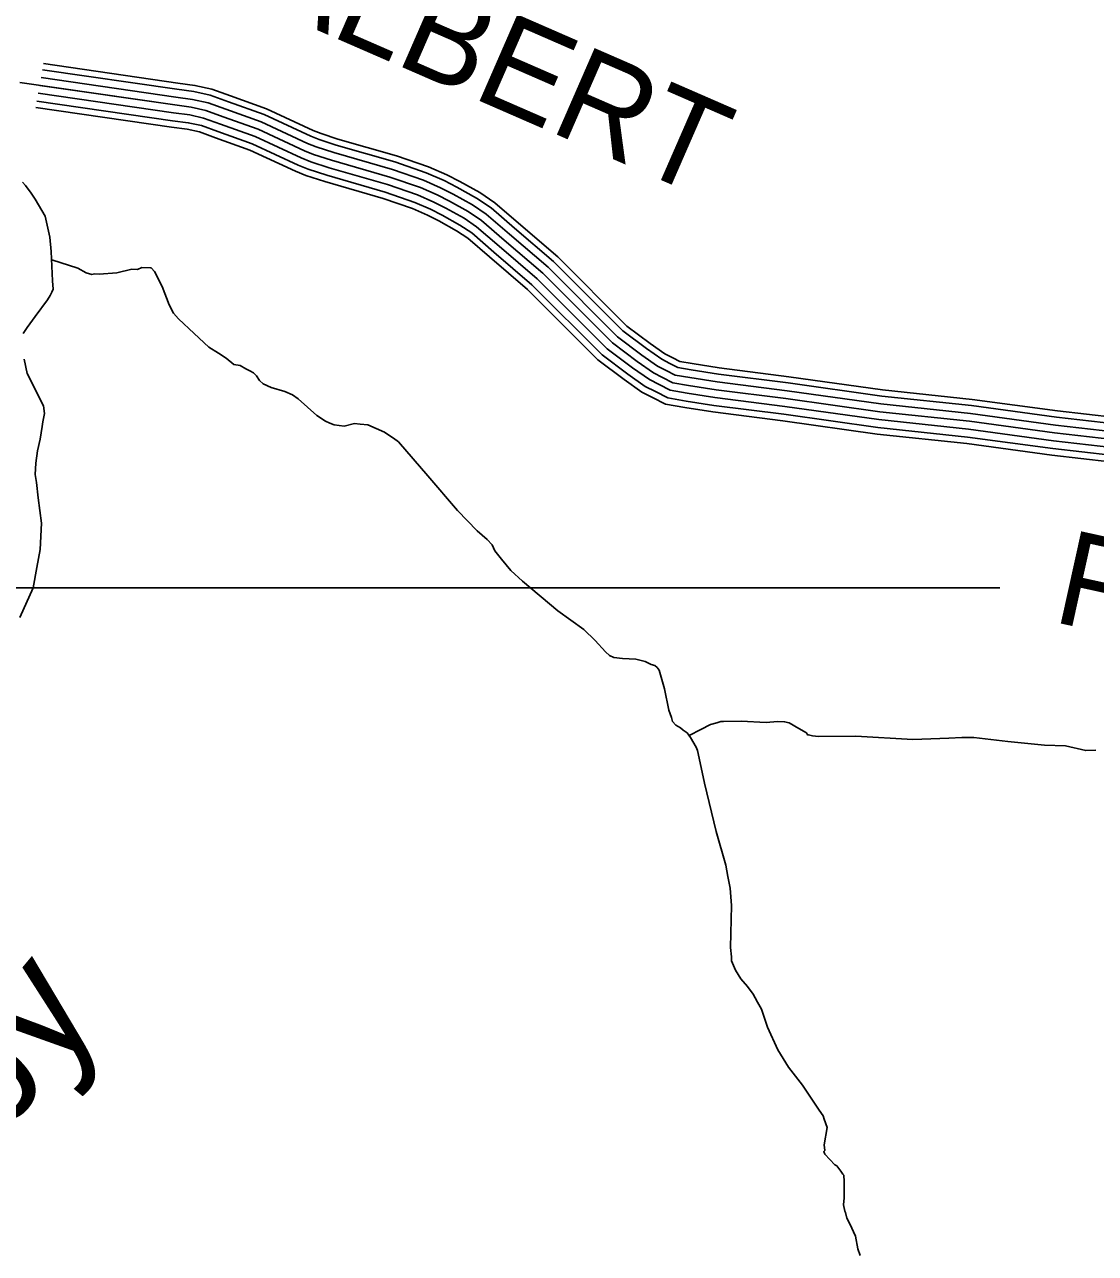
# Model space of a CAD drawing. Extents: x 1551132 to 1791609, y 378168 to 563823.
# Drawn here: x 1646178 to 1650372, y 442743 to 447557 of the extents above; entities that cross this region are included whole.
import ezdxf

# ---------------------------------------------------------------- set-up
doc = ezdxf.new("R2010")
doc.units = 0
for name, color, linetype in [('DESIGN - DRAINAGE - Bridges and Cross Drains Size Text', 7, 'Continuous'), ('DESIGN - ROW - Right-of-Way and Easement Labels', 7, 'Continuous'), ('DESIGN - ROW - Right-of-Way Linework', 7, 'Continuous'), ('DESIGN - TRANSPORTATION - Text', 7, 'Continuous'), ('SURVEY - TRANSPORTATION - Roads', 7, 'Continuous')]:
    doc.layers.add(name, color=color, linetype=linetype)

msp = doc.modelspace()

# ---------------------------------------------------------------- linework, layer by layer
at = {"layer": 'DESIGN - ROW - Right-of-Way Linework'}
msp.add_lwpolyline([(1649997.362, 445351.027), (1645250.765, 445351.024)], dxfattribs=at)
at = {"layer": 'DESIGN - TRANSPORTATION - Text'}
for points in [[(1646172.552, 446346.609), (1646188.843, 446370.443), (1646219.392, 446414.127), (1646268.208, 446479.621), (1646278.408, 446495.521), (1646284.583, 446509.463), (1646290.732, 446521.405), (1646287.149, 446553.506), (1646282.633, 446667.751), (1646277.366, 446723.902), (1646258.442, 446806.279), (1646219.334, 446872.881), (1646203.66, 446897.115), (1646182.069, 446927.441), (1646170.227, 446939.608)], [(1646284.641, 446635.067), (1646386.297, 446602.941), (1646420.046, 446584.54), (1646441.946, 446578.29), (1646451.954, 446580.19), (1646469.928, 446579.99), (1646539.902, 446585.224), (1646597.975, 446598.608), (1646619.941, 446598.366), (1646638.008, 446606.174), (1646671.94, 446603.799), (1646673.94, 446603.774), (1646687.757, 446589.607), (1646717.072, 446531.206), (1646744.222, 446458.812), (1646761.846, 446426.57), (1646781.571, 446404.328), (1646842.853, 446347.576), (1646900.168, 446292.875), (1646937.875, 446270.432), (1646967.608, 446250.074), (1646997.299, 446225.715), (1647023.215, 446221.423), (1647045.048, 446209.164), (1647060.939, 446200.981), (1647074.831, 446192.822), (1647086.68, 446180.672), (1647098.463, 446162.521), (1647112.305, 446150.346), (1647144.104, 446135.979), (1647197.853, 446119.37), (1647227.677, 446107.02), (1647249.468, 446090.761), (1647322.65, 446025.868), (1647356.357, 446003.467), (1647374.24, 445995.259), (1647390.148, 445989.075), (1647430.047, 445984.634), (1647470.105, 445994.209), (1647492.054, 445991.959), (1647521.987, 445989.625), (1647587.585, 445960.866), (1647609.393, 445946.608), (1647623.259, 445936.441), (1647643.075, 445922.207), (1647757.439, 445788.77), (1647873.778, 445653.309), (1647950.793, 445574.356), (1647990.359, 445539.881), (1648010.108, 445519.638), (1648019.825, 445495.496), (1648045.432, 445463.17), (1648082.89, 445418.702), (1648128.355, 445376.143), (1648266.885, 445260.465), (1648367.933, 445187.255), (1648413.399, 445144.696), (1648452.856, 445100.203), (1648468.672, 445086.011), (1648486.564, 445077.802), (1648520.471, 445073.427), (1648572.37, 445070.852), (1648608.236, 445062.443), (1648632.068, 445050.168), (1648646.001, 445046.01), (1648655.901, 445037.893), (1648663.776, 445027.793), (1648684.942, 444955.457), (1648701.975, 444871.164), (1648711.65, 444843.021), (1648715.466, 444826.954), (1648729.291, 444812.787), (1648747.149, 444802.57), (1648757.024, 444792.453), (1648772.89, 444782.261), (1648786.673, 444764.086), (1648808.214, 444725.801), (1648814.072, 444713.718), (1648823.522, 444665.55), (1648840.605, 444585.256), (1648886.437, 444396.501), (1648924.903, 444263.906), (1648932.403, 444219.763), (1648941.869, 444173.595), (1648947.102, 444105.452), (1648943.269, 443941.273), (1648946.86, 443905.188), (1648946.685, 443889.163), (1648954.469, 443871.054), (1648962.26, 443852.945), (1648983.851, 443818.661), (1649009.476, 443788.344), (1649031.108, 443758.06), (1649038.941, 443743.959), (1649048.75, 443727.825), (1649064.416, 443699.616), (1649087.599, 443629.273), (1649128.556, 443540.704), (1649169.738, 443472.161), (1649224.879, 443401.459), (1649266.128, 443338.924)], [(1646160.16, 445234.955), (1646211.617, 445350.5), (1646226.642, 445430.435), (1646239.541, 445500.387), (1646244.883, 445604.49), (1646232.167, 445702.809), (1646224.95, 445763.002), (1646219.375, 445795.12), (1646221.942, 445839.162), (1646228.559, 445887.155), (1646239.15, 445933.098), (1646247.792, 445983.075), (1646250.016, 446001.075), (1646254.275, 446021.051), (1646256.425, 446033.043), (1646252.825, 446063.135), (1646188.51, 446190.155), (1646177.243, 446246.39)], [(1648780.415, 444772.344), (1648826.972, 444795.687), (1648865.138, 444815.295), (1648889.179, 444821.037), (1648905.22, 444826.862), (1648915.203, 444826.754), (1648985.127, 444827.988), (1649082.949, 444822.904), (1649126.932, 444826.429), (1649154.889, 444826.121), (1649172.822, 444821.912), (1649210.521, 444799.47), (1649240.304, 444783.12), (1649244.204, 444775.07), (1649248.204, 444775.02), (1649264.137, 444770.845), (1649288.078, 444768.578), (1649433.899, 444768.97), (1649657.469, 444756.494), (1649797.341, 444760.961), (1649849.315, 444764.395), (1649895.247, 444763.886), (1650028.902, 444748.394), (1650172.574, 444734.802), (1650254.43, 444731.894), (1650334.12, 444712.994), (1650374.086, 444714.552)], [(1649266.128, 443338.924), (1649289.71, 443304.615), (1649305.443, 443282.414), (1649309.285, 443268.355), (1649320.91, 443236.179), (1649310.16, 443168.211), (1649311.91, 443146.16), (1649307.877, 443142.202), (1649311.751, 443132.143), (1649351.234, 443089.651), (1649359.175, 443085.559), (1649374.925, 443065.358), (1649382.783, 443053.258), (1649386.733, 443049.208), (1649388.458, 443025.157), (1649387.991, 442983.106), (1649387.75, 442961.081), (1649385.433, 442933.072), (1649391.158, 442908.971), (1649393.091, 442902.946), (1649398.833, 442880.854), (1649410.574, 442858.695), (1649432.007, 442810.393), (1649441.432, 442760.225), (1649451.131, 442734.083)]]:
    msp.add_lwpolyline(points, dxfattribs=at)
at = {"layer": 'SURVEY - TRANSPORTATION - Roads'}
for points in [[(1646248.409, 447380.011), (1646775.013, 447303.718), (1646841.045, 447294.818), (1646905.427, 447280.826), (1646976.975, 447254.75), (1647116.888, 447204.49), (1647299.001, 447120.18), (1647331.417, 447107.188), (1647398.232, 447085.454), (1647627.993, 447019.027), (1647751.34, 446976.518), (1647821.072, 446946.092), (1647871.412, 446920.267), (1647948.119, 446877.774), (1648005.067, 446839.681), (1648097.115, 446760.279), (1648249.495, 446629.184), (1648521.238, 446357.677), (1648614.203, 446287.859), (1648673.41, 446246.241), (1648705.392, 446229.841), (1648736.717, 446213.765), (1648788.824, 446204.832), (1648895.271, 446187.998), (1649168.273, 446153.406), (1649534.981, 446101.913), (1649886.315, 446064.529), (1650219.982, 446019.253), (1650447.643, 445993.035)], [(1646252.701, 447404.37), (1646778.43, 447328.202), (1646845.328, 447319.176), (1646912.31, 447304.626), (1646985.383, 447277.992), (1647126.28, 447227.383), (1647308.801, 447142.88), (1647339.842, 447130.438), (1647405.482, 447109.088), (1647635.451, 447042.603), (1647760.323, 446999.56), (1647831.663, 446968.443), (1647883.045, 446942.076), (1647960.994, 446898.899), (1648020.067, 446859.382), (1648113.248, 446779.005), (1648266.311, 446647.326), (1648537.48, 446376.394), (1648628.736, 446307.859), (1648686.226, 446267.45), (1648716.667, 446251.833), (1648744.633, 446237.491), (1648792.84, 446229.224), (1648898.754, 446212.465), (1649171.54, 446177.906), (1649538.006, 446126.447), (1649889.281, 446089.071), (1650223.057, 446043.778), (1650450.726, 446017.561)], [(1646159.561, 447330.235), (1646766.422, 447242.316), (1646830.304, 447233.699), (1646888.152, 447221.132), (1646955.884, 447196.448), (1647093.339, 447147.072), (1647274.435, 447063.228), (1647310.276, 447048.87), (1647380.024, 447026.177), (1647609.268, 446959.901), (1647728.807, 446918.7), (1647794.497, 446890.041), (1647842.238, 446865.548), (1647915.803, 446824.797), (1647967.443, 446790.255), (1648056.649, 446713.303), (1648207.313, 446583.691), (1648480.514, 446310.726), (1648577.754, 446237.699), (1648641.285, 446193.04), (1648677.093, 446174.673), (1648716.875, 446154.264), (1648778.741, 446143.655), (1648886.53, 446126.605), (1649160.065, 446091.946), (1649527.39, 446040.37), (1649878.865, 446002.969), (1650212.265, 445957.726), (1650439.901, 445931.517)], [(1646237.634, 447318.926), (1646766.422, 447242.316), (1646830.304, 447233.699), (1646888.152, 447221.132), (1646955.884, 447196.448), (1647093.339, 447147.072), (1647274.435, 447063.228), (1647310.276, 447048.87), (1647380.024, 447026.177), (1647609.268, 446959.901), (1647728.807, 446918.7), (1647794.497, 446890.041), (1647842.238, 446865.548), (1647915.803, 446824.797), (1647967.443, 446790.255), (1648056.649, 446713.303), (1648207.313, 446583.691), (1648480.514, 446310.726), (1648577.754, 446237.699), (1648641.285, 446193.04), (1648677.093, 446174.673), (1648716.875, 446154.264), (1648778.741, 446143.655), (1648886.53, 446126.605), (1649160.065, 446091.946), (1649527.39, 446040.37), (1649878.865, 446002.969), (1650212.265, 445957.726), (1650439.901, 445931.517)], [(1646242.959, 447349.477), (1646770.713, 447273.017), (1646835.67, 447264.258), (1646896.785, 447250.983), (1646966.434, 447225.599), (1647105.114, 447175.781), (1647286.718, 447091.704), (1647320.85, 447078.029), (1647389.124, 447055.82), (1647618.627, 446989.468), (1647740.074, 446947.609), (1647807.78, 446918.067), (1647856.829, 446892.908), (1647931.961, 446851.29), (1647986.251, 446814.972), (1648076.882, 446736.787), (1648228.404, 446606.442), (1648500.881, 446334.202), (1648595.978, 446262.783), (1648657.352, 446219.64), (1648691.243, 446202.257), (1648726.8, 446184.015), (1648783.782, 446174.248), (1648890.905, 446157.297), (1649164.165, 446122.671), (1649531.19, 446071.145), (1649882.59, 446033.745), (1650216.123, 445988.485), (1650443.768, 445962.276)], [(1646232.209, 447288.384), (1646762.13, 447211.615), (1646824.937, 447203.14), (1646879.519, 447191.281), (1646945.334, 447167.298), (1647081.564, 447118.363), (1647262.152, 447034.753), (1647299.701, 447019.711), (1647370.924, 446996.535), (1647599.91, 446930.333), (1647717.541, 446889.791), (1647781.214, 446862.015), (1647827.647, 446838.189), (1647899.645, 446798.305), (1647948.635, 446765.538), (1648036.417, 446689.819), (1648186.221, 446560.941), (1648460.148, 446287.25), (1648559.529, 446212.615), (1648625.219, 446166.439), (1648662.943, 446147.089), (1648706.951, 446124.513), (1648773.699, 446113.063), (1648882.155, 446095.912), (1649155.965, 446061.22), (1649523.59, 446009.594), (1649875.14, 445972.193), (1650208.407, 445926.967), (1650436.035, 445900.758)], [(1646222.359, 447232.499), (1646754.272, 447155.439), (1646815.104, 447147.239), (1646863.711, 447136.68), (1646926.043, 447113.963), (1647060.023, 447065.837), (1647239.677, 446982.66), (1647280.368, 446966.359), (1647354.266, 446942.309), (1647582.777, 446876.249), (1647696.933, 446836.906), (1647756.907, 446810.739), (1647800.956, 446788.138), (1647870.087, 446749.845), (1647914.22, 446720.328), (1647999.401, 446646.843), (1648147.631, 446519.323), (1648422.899, 446244.299), (1648526.188, 446166.731), (1648595.828, 446117.771), (1648637.061, 446096.621), (1648688.801, 446070.078), (1648764.474, 446057.103), (1648874.163, 446039.752), (1649148.457, 446004.993), (1649516.648, 445953.301), (1649868.323, 445915.875), (1650201.349, 445870.682), (1650428.952, 445844.482)], [(1646226.868, 447257.841), (1646757.83, 447180.914), (1646819.562, 447172.581), (1646870.878, 447161.439), (1646934.793, 447138.147), (1647069.79, 447089.654), (1647249.869, 447006.277), (1647289.134, 446990.551), (1647361.816, 446966.901), (1647590.544, 446900.774), (1647706.274, 446860.882), (1647767.923, 446833.989), (1647813.064, 446810.83), (1647883.487, 446771.821), (1647929.819, 446740.829), (1648016.184, 446666.327), (1648165.13, 446538.198), (1648439.79, 446263.775), (1648541.304, 446187.539), (1648609.161, 446139.838), (1648648.794, 446119.504), (1648697.034, 446094.762), (1648768.657, 446082.479), (1648877.788, 446065.211), (1649151.857, 446030.486), (1649519.798, 445978.826), (1649871.415, 445941.409), (1650204.549, 445896.199), (1650432.16, 445869.999)]]:
    msp.add_lwpolyline(points, dxfattribs=at)

# ---------------------------------------------------------------- texts
at = {"layer": 'DESIGN - DRAINAGE - Bridges and Cross Drains Size Text'}
msp.add_text('Bigby', height=475.003, rotation=50.209994, dxfattribs=at).set_placement((1645471.568, 442455.147))
at = {"layer": 'DESIGN - ROW - Right-of-Way and Easement Labels'}
for s, height, rotation, p in [('ALBERT', 369.9941, 336.433883, (1647065.957, 447648.285)), ('RD.', 369.9921, 347.544986, (1650196.823, 445219.59))]:
    msp.add_text(s, height=height, rotation=rotation, dxfattribs=at).set_placement(p)

doc.saveas('drawing.dxf')
